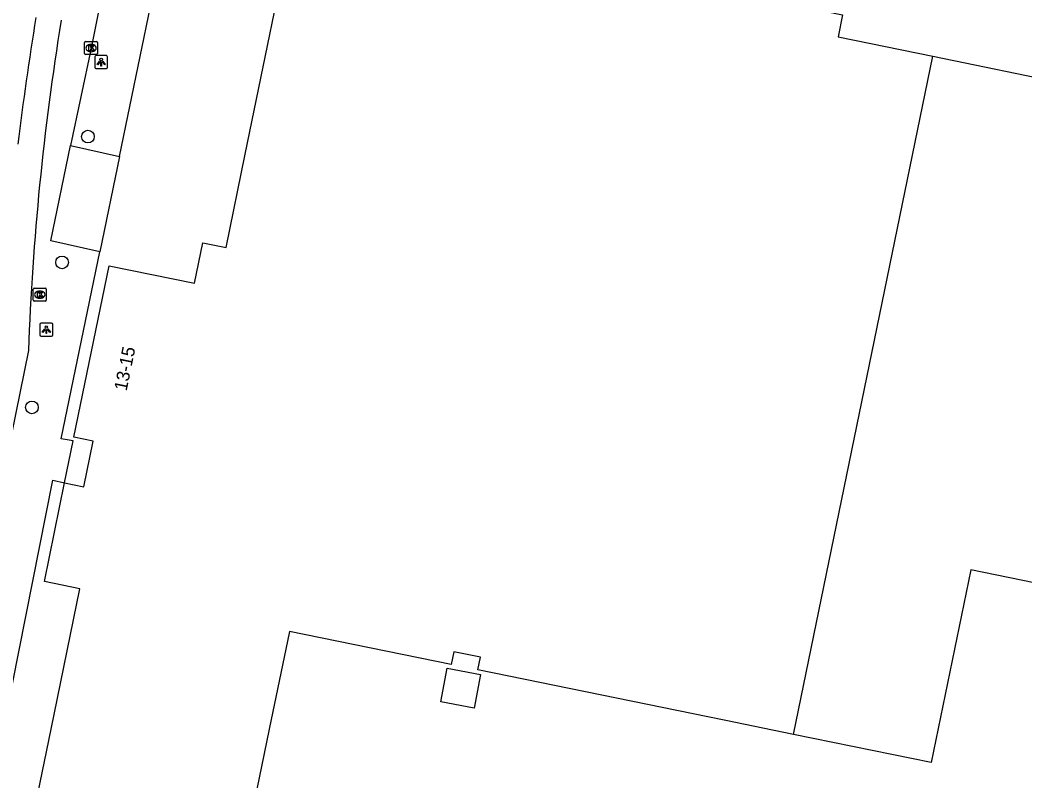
# Model space of a CAD drawing. Extents: x 157692 to 159670, y 381454 to 383289.
# Drawn here: x 158565.5 to 158643.1, y 382246 to 382304.8 of the extents above; entities that cross this region are included whole.
import ezdxf

# ---------------------------------------------------------------- set-up
doc = ezdxf.new("R2010")
doc.units = 0
for name, color, linetype in [('IMGEO_Boom', 7, 'Continuous'), ('IMGEO_Kolk', 7, 'Continuous'), ('IMGEO_Lichtpunt', 7, 'Continuous'), ('IMGEO_Pand', 7, 'Continuous'), ('IMGEO_Pand_nummerreeks', 7, 'Continuous'), ('IMGEO_Rijbaan_lokaal_gesloten', 7, 'Continuous'), ('IMGEO_Rijbaan_lokaal_open', 7, 'Continuous'), ('IMGEO_Voetpad_open', 7, 'Continuous')]:
    doc.layers.add(name, color=color, linetype=linetype)

msp = doc.modelspace()

# ---------------------------------------------------------------- linework, layer by layer
at = {"layer": 'IMGEO_Boom'}
for centre in [(158570.735, 382295.768), (158568.736, 382286.054), (158566.413, 382274.845)]:
    msp.add_circle(centre, 0.489, dxfattribs=at)
at = {"layer": 'IMGEO_Kolk'}
for p, q in [((158570.556, 382303.105), (158571.408, 382303.105)), ((158570.481, 382302.179), (158570.481, 382303.031)), ((158570.992, 382302.325), (158570.967, 382302.325)), ((158570.969, 382302.885), (158570.994, 382302.885)), ((158571.482, 382303.031), (158571.482, 382302.179)), ((158571.408, 382302.105), (158570.556, 382302.105)), ((158566.519, 382283.132), (158566.519, 382283.984)), ((158566.594, 382284.058), (158567.446, 382284.058)), ((158567.007, 382283.838), (158567.032, 382283.838)), ((158567.52, 382283.984), (158567.52, 382283.132)), ((158567.446, 382283.058), (158566.594, 382283.058)), ((158567.03, 382283.278), (158567.005, 382283.278))]:
    msp.add_line(p, q, dxfattribs=at)
for points in [[(158570.556, 382303.105), (158571.408, 382303.105)], [(158570.481, 382302.179), (158570.481, 382303.031)], [(158570.802, 382302.805), (158570.925, 382302.805), (158570.925, 382302.654), (158571.055, 382302.805), (158571.219, 382302.805), (158571.073, 382302.654), (158571.226, 382302.405), (158571.074, 382302.405), (158570.989, 382302.569), (158570.925, 382302.502), (158570.925, 382302.405), (158570.802, 382302.405), (158570.802, 382302.805)], [(158571.482, 382303.031), (158571.482, 382302.179)], [(158571.408, 382302.105), (158570.556, 382302.105)], [(158566.519, 382283.132), (158566.519, 382283.984)], [(158566.594, 382284.058), (158567.446, 382284.058)], [(158566.84, 382283.758), (158566.963, 382283.758), (158566.963, 382283.607), (158567.093, 382283.758), (158567.257, 382283.758), (158567.111, 382283.607), (158567.264, 382283.358), (158567.112, 382283.358), (158567.027, 382283.522), (158566.963, 382283.455), (158566.963, 382283.358), (158566.84, 382283.358), (158566.84, 382283.758)], [(158567.52, 382283.984), (158567.52, 382283.132)], [(158567.446, 382283.058), (158566.594, 382283.058)]]:
    msp.add_lwpolyline(points, dxfattribs=at)
for centre, start, end in [((158570.558, 382303.029), 91.55205, 178.44795), ((158570.558, 382303.029), 91.55205, 178.44795), ((158571.406, 382303.029), 1.55205, 88.44795), ((158571.406, 382303.029), 1.55205, 88.44795), ((158570.558, 382302.181), 181.55205, 268.44795), ((158570.558, 382302.181), 181.55205, 268.44795), ((158571.406, 382302.181), 271.55205, 358.44795), ((158571.406, 382302.181), 271.55205, 358.44795), ((158566.596, 382283.982), 91.55205, 178.44795), ((158566.596, 382283.982), 91.55205, 178.44795), ((158567.444, 382283.982), 1.55205, 88.44795), ((158567.444, 382283.982), 1.55205, 88.44795), ((158566.596, 382283.134), 181.55205, 268.44795), ((158566.596, 382283.134), 181.55205, 268.44795), ((158567.444, 382283.134), 271.55205, 358.44795), ((158567.444, 382283.134), 271.55205, 358.44795)]:
    msp.add_arc(centre, 0.0765, start, end, dxfattribs=at)
for centre, major_axis, ratio, start_param, end_param in [((158570.968, 382302.605), (-0.387, 0.002), 0.722429, 4.712389, 7.853982), ((158570.993, 382302.605), (-0.39, 0.002), 0.717154, 1.570796, 4.712389), ((158567.006, 382283.558), (-0.387, 0.002), 0.722429, 4.712389, 7.853982), ((158567.031, 382283.558), (-0.39, 0.002), 0.717154, 1.570796, 4.712389)]:
    msp.add_ellipse(centre, major_axis=major_axis, ratio=ratio, start_param=start_param, end_param=end_param, dxfattribs=at)
at = {"layer": 'IMGEO_Lichtpunt'}
for p, q in [((158571.264, 382301.927), (158571.264, 382301.12)), ((158571.264, 382301.927), (158571.264, 382301.12)), ((158572.166, 382302.022), (158571.358, 382302.022)), ((158572.166, 382302.022), (158571.358, 382302.022)), ((158572.26, 382301.12), (158572.26, 382301.927)), ((158572.26, 382301.12), (158572.26, 382301.927)), ((158571.358, 382301.026), (158572.166, 382301.026)), ((158571.358, 382301.026), (158572.166, 382301.026)), ((158567.924, 382281.355), (158567.116, 382281.355)), ((158567.924, 382281.355), (158567.116, 382281.355)), ((158567.022, 382281.26), (158567.022, 382280.453)), ((158567.022, 382281.26), (158567.022, 382280.453)), ((158568.018, 382280.453), (158568.018, 382281.26)), ((158568.018, 382280.453), (158568.018, 382281.26)), ((158567.116, 382280.359), (158567.924, 382280.359)), ((158567.116, 382280.359), (158567.924, 382280.359))]:
    msp.add_line(p, q, dxfattribs=at)
for points in [[(158571.638, 382301.591), (158571.677, 382301.563), (158571.489, 382301.301), (158571.451, 382301.328), (158571.638, 382301.591)], [(158571.74, 382301.543), (158571.787, 382301.543), (158571.787, 382301.221), (158571.74, 382301.221), (158571.74, 382301.543)], [(158571.85, 382301.563), (158571.888, 382301.59), (158572.075, 382301.328), (158572.036, 382301.3), (158571.85, 382301.563)], [(158567.396, 382280.924), (158567.435, 382280.896), (158567.247, 382280.634), (158567.209, 382280.661), (158567.396, 382280.924)], [(158567.498, 382280.876), (158567.545, 382280.876), (158567.545, 382280.554), (158567.498, 382280.554), (158567.498, 382280.876)], [(158567.608, 382280.896), (158567.646, 382280.923), (158567.833, 382280.661), (158567.794, 382280.633), (158567.608, 382280.896)]]:
    msp.add_lwpolyline(points, dxfattribs=at)
for centre in [(158571.763, 382301.725), (158567.521, 382281.058)]:
    msp.add_circle(centre, 0.0994, dxfattribs=at)
for centre, start, end in [((158571.358, 382301.927), 90, 180), ((158571.358, 382301.927), 90, 180), ((158572.166, 382301.927), 0, 90), ((158572.166, 382301.927), 0, 90), ((158571.358, 382301.12), 180, 270), ((158571.358, 382301.12), 180, 270), ((158572.166, 382301.12), 270, 0), ((158572.166, 382301.12), 270, 360), ((158567.116, 382281.26), 90, 180), ((158567.116, 382281.26), 90, 180), ((158567.924, 382281.26), 0, 90), ((158567.924, 382281.26), 0, 90), ((158567.116, 382280.453), 180, 270), ((158567.116, 382280.453), 180, 270), ((158567.924, 382280.453), 270, 0), ((158567.924, 382280.453), 270, 360)]:
    msp.add_arc(centre, 0.0946, start, end, dxfattribs=at)
at = {"layer": 'IMGEO_Pand'}
for points in [[(158568.934, 382269.03), (158570.422, 382268.718), (158571.142, 382272.247), (158569.655, 382272.552), (158572.367, 382285.794), (158578.962, 382284.444), (158579.611, 382287.573), (158581.414, 382287.202), (158582.889, 382294.403), (158586.862, 382313.802), (158629.037, 382305.165), (158628.692, 382303.476), (158636.008, 382301.978)], [(158636.008, 382301.978), (158646.495, 382299.831), (158646.831, 382301.468), (158682.461, 382294.172), (158681.458, 382289.274), (158674.443, 382255.016), (158638.933, 382262.288), (158635.885, 382247.407), (158625.252, 382249.584)], [(158625.252, 382249.584), (158636.008, 382301.978)], [(158625.252, 382249.584), (158619.878, 382250.685), (158600.86, 382254.58), (158601.058, 382255.546), (158598.989, 382255.97), (158598.787, 382254.979), (158586.303, 382257.536), (158584.749, 382250), (158581.669, 382235.069), (158570.413, 382237.369), (158565.514, 382238.37), (158567.892, 382250), (158570.108, 382260.839), (158567.371, 382261.4), (158568.934, 382269.03)], [(158597.985, 382252.103), (158598.486, 382254.706), (158601.069, 382254.209), (158600.568, 382251.606), (158597.985, 382252.103)]]:
    msp.add_lwpolyline(points, dxfattribs=at)
at = {"layer": 'IMGEO_Rijbaan_lokaal_gesloten'}
msp.add_lwpolyline([(158566.139, 382279.234), (158560.201, 382250.104)], dxfattribs=at)
for centre, radius, start, end in [((158811.074, 382265.223), 247.569, 170.76016, 173.05165), ((158772.64, 382271.675), 206.639, 170.78412, 177.90356)]:
    msp.add_arc(centre, radius, start, end, dxfattribs=at)
at = {"layer": 'IMGEO_Rijbaan_lokaal_open'}
for points in [[(158571.648, 382286.878), (158567.866, 382287.707), (158569.4, 382295.077)], [(158569.4, 382295.077), (158573.17, 382294.226)], [(158573.17, 382294.226), (158571.648, 382286.878)]]:
    msp.add_lwpolyline(points, dxfattribs=at)
at = {"layer": 'IMGEO_Voetpad_open'}
for points in [[(158574.688, 382320.789), (158573.007, 382312.69), (158570.982, 382302.605), (158569.4, 382295.077)], [(158573.17, 382294.226), (158577.977, 382317.433), (158578.49, 382320.049)], [(158568.934, 382269.03), (158569.594, 382272.252), (158568.676, 382272.426), (158571.648, 382286.878)], [(158563.842, 382248.283), (158568.022, 382269.232), (158568.934, 382269.03)]]:
    msp.add_lwpolyline(points, dxfattribs=at)

# ---------------------------------------------------------------- texts
at = {"layer": 'IMGEO_Pand_nummerreeks'}
msp.add_text('13-15', height=1, rotation=78.42571, dxfattribs=at).set_placement((158573.724, 382276.073))

doc.saveas('drawing.dxf')
